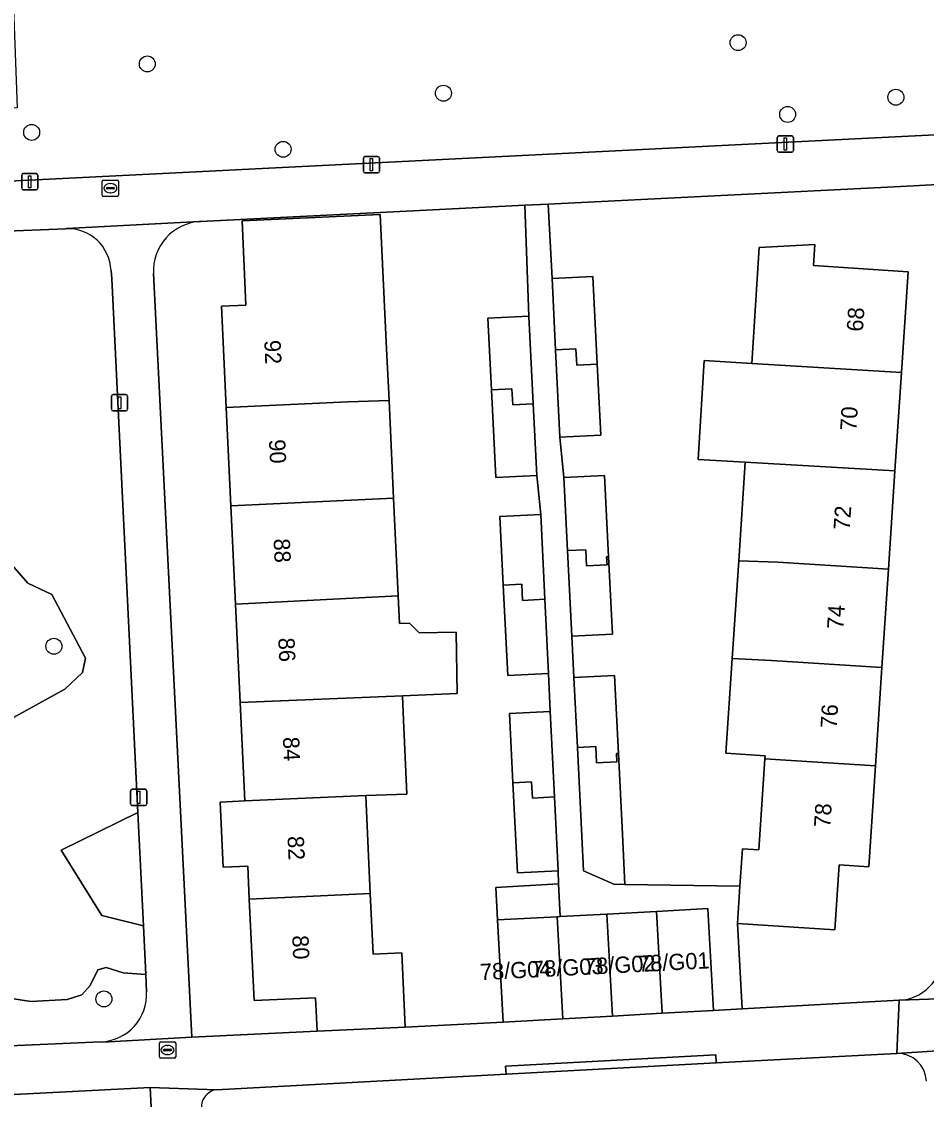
# Model space of a CAD drawing. Extents: x 161084 to 161928, y 385354 to 386522.
# Drawn here: x 161611.5 to 161667, y 386262 to 386328.1 of the extents above; entities that cross this region are included whole.
import ezdxf

# ---------------------------------------------------------------- set-up
doc = ezdxf.new("R2010")
doc.units = 0
for name, color, linetype in [('IMGEO_Boom', 7, 'Continuous'), ('IMGEO_Brandkraan', 7, 'Continuous'), ('IMGEO_Erf', 7, 'Continuous'), ('IMGEO_Groenvoorziening', 7, 'Continuous'), ('IMGEO_Lichtmast', 7, 'Continuous'), ('IMGEO_Muur', 7, 'Continuous'), ('IMGEO_Pand', 7, 'Continuous'), ('IMGEO_Pand_nummerreeks', 7, 'Continuous'), ('IMGEO_Parkeervlak_open', 7, 'Continuous'), ('IMGEO_Rioolput', 7, 'Continuous'), ('IMGEO_Voetpad_open', 7, 'Continuous')]:
    doc.layers.add(name, color=color, linetype=linetype)

msp = doc.modelspace()

# ---------------------------------------------------------------- linework, layer by layer
at = {"layer": 'IMGEO_Boom'}
for centre in [(161655.421, 386326.844), (161619.187, 386325.536), (161637.351, 386323.738), (161665.099, 386323.492), (161658.462, 386322.439), (161612.094, 386321.335), (161627.518, 386320.296), (161613.457, 386289.792), (161616.526, 386268.146)]:
    msp.add_circle(centre, 0.489, dxfattribs=at)
at = {"layer": 'IMGEO_Brandkraan'}
for p, q in [((161619.926, 386264.588), (161619.926, 386265.44)), ((161620.001, 386265.514), (161620.853, 386265.514)), ((161620.185, 386265.008), (161620.185, 386265.02)), ((161620.623, 386264.971), (161620.225, 386264.971)), ((161620.228, 386265.057), (161620.626, 386265.057)), ((161620.414, 386265.294), (161620.439, 386265.294)), ((161620.669, 386265.02), (161620.669, 386265.008)), ((161620.927, 386265.44), (161620.927, 386264.588)), ((161620.853, 386264.514), (161620.001, 386264.514)), ((161620.437, 386264.734), (161620.412, 386264.734))]:
    msp.add_line(p, q, dxfattribs=at)
for points in [[(161619.926, 386264.588), (161619.926, 386265.44)], [(161620.001, 386265.514), (161620.853, 386265.514)], [(161620.927, 386265.44), (161620.927, 386264.588)], [(161620.853, 386264.514), (161620.001, 386264.514)]]:
    msp.add_lwpolyline(points, dxfattribs=at)
for centre, radius, start, end in [((161620.003, 386265.438), 0.0765, 91.55205, 178.44795), ((161620.003, 386265.438), 0.0765, 91.55205, 178.44795), ((161620.225, 386265.017), 0.0403, 85.87752, 175.75265), ((161620.222, 386265.007), 0.0366, 178.93798, 274.71019), ((161620.626, 386265.014), 0.043, 264.86636, 352.45326), ((161620.63, 386265.019), 0.0386, 1.73085, 96.63898), ((161620.851, 386265.438), 0.0765, 1.55205, 88.44795), ((161620.851, 386265.438), 0.0765, 1.55205, 88.44795), ((161620.003, 386264.59), 0.0765, 181.55205, 268.44795), ((161620.003, 386264.59), 0.0765, 181.55205, 268.44795), ((161620.851, 386264.59), 0.0765, 271.55205, 358.44795), ((161620.851, 386264.59), 0.0765, 271.55205, 358.44795)]:
    msp.add_arc(centre, radius, start, end, dxfattribs=at)
for centre, major_axis, ratio, start_param, end_param in [((161620.413, 386265.014), (-0.387, 0.002), 0.722429, 4.712389, 7.853982), ((161620.438, 386265.014), (-0.39, 0.002), 0.717154, 1.570796, 4.712389)]:
    msp.add_ellipse(centre, major_axis=major_axis, ratio=ratio, start_param=start_param, end_param=end_param, dxfattribs=at)
at = {"layer": 'IMGEO_Erf'}
for points in [[(161668.081, 386318.156), (161664.995, 386318.001), (161643.781, 386316.936), (161644.01, 386312.36), (161646.511, 386312.485), (161646.78, 386307.115), (161646.999, 386302.744), (161644.498, 386302.619), (161644.727, 386300.146), (161647.228, 386300.271), (161647.478, 386295.282), (161647.716, 386290.53), (161645.215, 386290.405), (161645.35, 386287.876), (161647.851, 386288.001), (161648.091, 386283.206), (161648.339, 386278.26), (161648.467, 386275.181), (161655.534, 386275.065), (161655.686, 386277.367), (161656.699, 386277.3), (161657.067, 386282.892)], [(161641.61, 386281.417), (161641.397, 386285.659), (161643.906, 386285.785), (161643.804, 386288.125), (161641.295, 386287.999), (161641.017, 386293.55), (161640.806, 386297.765), (161643.315, 386297.891), (161643.078, 386300.285), (161640.569, 386300.159), (161640.3, 386305.541), (161640.08, 386309.925), (161642.589, 386310.051), (161642.335, 386316.863), (161633.472, 386316.418), (161622.447, 386315.865)], [(161619.567, 386312.672), (161621.914, 386265.795), (161629.606, 386266.169), (161629.51, 386268.225), (161625.734, 386268.048), (161625.443, 386274.263), (161625.347, 386276.305), (161623.849, 386276.235), (161623.662, 386280.231), (161625.16, 386280.299), (161624.877, 386286.339), (161624.594, 386292.376), (161624.311, 386298.414), (161624.028, 386304.452), (161623.737, 386310.664), (161625.236, 386310.734), (161624.995, 386315.9), (161633.478, 386316.297), (161633.865, 386308.042), (161634.014, 386304.87), (161634.294, 386298.881), (161634.575, 386292.896), (161634.655, 386291.188), (161635.27, 386291.217), (161635.862, 386290.617), (161638.14, 386290.651), (161638.195, 386286.889), (161634.829, 386286.743), (161634.899, 386285.259), (161635.112, 386280.724), (161632.58, 386280.637), (161632.603, 386280.145), (161632.862, 386274.611), (161633.036, 386270.896), (161634.797, 386270.978), (161635.011, 386266.423), (161641.015, 386266.729), (161640.671, 386272.997), (161640.561, 386274.997), (161644.403, 386275.208), (161644.395, 386276.019), (161641.886, 386275.893), (161641.61, 386281.417)], [(161657.067, 386282.892), (161657.078, 386283.065), (161654.679, 386283.223), (161655.062, 386289.038), (161655.458, 386295.039), (161655.856, 386301.084), (161652.982, 386301.249), (161653.332, 386307.334), (161656.256, 386307.155), (161656.725, 386314.267), (161660.133, 386314.457), (161660.048, 386313.165), (161665.845, 386312.783), (161665.437, 386306.593), (161665.039, 386300.556), (161664.642, 386294.52), (161664.244, 386288.483), (161663.846, 386282.446), (161663.438, 386276.253), (161661.622, 386276.373), (161661.36, 386272.382), (161655.383, 386272.776), (161655.669, 386267.535), (161665.303, 386268.065)]]:
    msp.add_lwpolyline(points, dxfattribs=at)
for centre, radius, start, end in [((161622.602, 386312.83), 3.039, 92.92548, 182.9753), ((161665.146, 386270.911), 2.851, 273.15837, 356.06882)]:
    msp.add_arc(centre, radius, start, end, dxfattribs=at)
at = {"layer": 'IMGEO_Groenvoorziening'}
for points in [[(161699.109, 386334.013), (161696.69, 386333.925), (161646.639, 386331.937), (161646.674, 386330.47), (161610.96, 386329.563), (161611.214, 386322.838), (161609.73, 386322.75), (161609.873, 386318.297), (161667.929, 386321.203), (161700.638, 386322.84), (161700.48, 386326.968), (161699.417, 386326.93)], [(161604.992, 386282.137), (161614.129, 386287.171), (161615.216, 386288.184), (161615.39, 386289.054), (161613.337, 386292.976), (161611.856, 386293.675), (161610.445, 386295.283), (161609.246, 386297.696), (161608.506, 386298.41), (161606.126, 386298.587)], [(161618.945, 386272.643), (161618.606, 386279.594), (161613.902, 386277.279), (161616.395, 386273.272)]]:
    msp.add_lwpolyline(points, close=True, dxfattribs=at)
for points in [[(161614.196, 386315.419), (161610.027, 386315.26)], [(161610.725, 386268.185), (161612.035, 386267.997), (161614.274, 386268.108), (161615.177, 386268.407), (161615.683, 386268.973), (161616.158, 386269.942), (161616.655, 386270.078), (161617.702, 386269.751), (161619.09, 386269.647), (161618.945, 386272.643), (161616.395, 386273.272), (161613.902, 386277.279), (161618.606, 386279.594), (161617.012, 386312.349), (161616.964, 386312.859)], [(161610.445, 386295.283), (161611.856, 386293.675), (161613.337, 386292.976), (161615.39, 386289.054), (161615.216, 386288.184), (161614.129, 386287.171), (161604.992, 386282.137)], [(161619.142, 386268.587), (161619.09, 386269.647), (161617.702, 386269.751), (161616.655, 386270.078), (161616.158, 386269.942), (161615.683, 386268.973), (161615.177, 386268.407), (161614.274, 386268.108), (161612.035, 386267.997), (161610.725, 386268.185), (161609.54, 386268.749), (161608.334, 386269.574), (161607.525, 386270.705), (161607.013, 386272.379), (161607.037, 386273.55), (161604.305, 386272.163), (161604.029, 386268.164)], [(161607.02, 386265.096), (161616.329, 386265.505)], [(161619.598, 386257.835), (161619.358, 386262.715), (161603.836, 386261.908), (161604.092, 386257.294)]]:
    msp.add_lwpolyline(points, dxfattribs=at)
for centre, radius, start, end in [((161614.296, 386312.751), 2.67, 2.32614, 92.14513), ((161616.199, 386268.448), 2.946, 272.52677, 2.69864)]:
    msp.add_arc(centre, radius, start, end, dxfattribs=at)
at = {"layer": 'IMGEO_Lichtmast'}
for p, q in [((161657.822, 386320.221), (161657.822, 386321.021)), ((161657.822, 386321.021), (161657.822, 386320.221)), ((161657.922, 386321.121), (161658.712, 386321.121)), ((161658.712, 386321.121), (161657.922, 386321.121)), ((161658.812, 386321.021), (161658.812, 386320.221)), ((161658.812, 386320.221), (161658.812, 386321.021)), ((161658.712, 386320.121), (161657.922, 386320.121)), ((161657.922, 386320.121), (161658.712, 386320.121)), ((161632.438, 386318.951), (161632.438, 386319.751)), ((161632.438, 386319.751), (161632.438, 386318.951)), ((161632.538, 386319.851), (161633.328, 386319.851)), ((161633.328, 386319.851), (161632.538, 386319.851)), ((161633.428, 386319.751), (161633.428, 386318.951)), ((161633.428, 386318.951), (161633.428, 386319.751)), ((161611.481, 386317.902), (161611.481, 386318.702)), ((161611.481, 386318.702), (161611.481, 386317.902)), ((161611.581, 386318.802), (161612.371, 386318.802)), ((161612.371, 386318.802), (161611.581, 386318.802)), ((161612.471, 386318.702), (161612.471, 386317.902)), ((161612.471, 386317.902), (161612.471, 386318.702)), ((161633.328, 386318.851), (161632.538, 386318.851)), ((161632.538, 386318.851), (161633.328, 386318.851)), ((161612.371, 386317.802), (161611.581, 386317.802)), ((161611.581, 386317.802), (161612.371, 386317.802)), ((161616.988, 386304.339), (161616.988, 386305.139)), ((161616.988, 386305.139), (161616.988, 386304.339)), ((161617.088, 386305.239), (161617.878, 386305.239)), ((161617.878, 386305.239), (161617.088, 386305.239)), ((161617.978, 386305.139), (161617.978, 386304.339)), ((161617.978, 386304.339), (161617.978, 386305.139)), ((161617.878, 386304.239), (161617.088, 386304.239)), ((161617.088, 386304.239), (161617.878, 386304.239)), ((161618.166, 386280.117), (161618.166, 386280.917)), ((161618.166, 386280.917), (161618.166, 386280.117)), ((161618.266, 386281.017), (161619.056, 386281.017)), ((161619.056, 386281.017), (161618.266, 386281.017)), ((161619.156, 386280.917), (161619.156, 386280.117)), ((161619.156, 386280.117), (161619.156, 386280.917)), ((161619.056, 386280.017), (161618.266, 386280.017)), ((161618.266, 386280.017), (161619.056, 386280.017))]:
    msp.add_line(p, q, dxfattribs=at)
for points in [[(161658.242, 386320.996), (161658.392, 386320.996), (161658.392, 386320.246), (161658.242, 386320.246), (161658.242, 386320.996)], [(161632.858, 386319.726), (161633.008, 386319.726), (161633.008, 386318.976), (161632.858, 386318.976), (161632.858, 386319.726)], [(161611.901, 386318.677), (161612.051, 386318.677), (161612.051, 386317.927), (161611.901, 386317.927), (161611.901, 386318.677)], [(161617.408, 386305.114), (161617.558, 386305.114), (161617.558, 386304.364), (161617.408, 386304.364), (161617.408, 386305.114)], [(161618.586, 386280.892), (161618.736, 386280.892), (161618.736, 386280.142), (161618.586, 386280.142), (161618.586, 386280.892)]]:
    msp.add_lwpolyline(points, dxfattribs=at)
for centre, start, end in [((161657.922, 386321.021), 90, 180), ((161657.922, 386321.021), 90, 180), ((161658.712, 386321.021), 0, 90), ((161658.712, 386321.021), 360, 90), ((161657.922, 386320.221), 180, 270), ((161657.922, 386320.221), 180, 270), ((161658.712, 386320.221), 270, 0), ((161658.712, 386320.221), 270, 0), ((161632.538, 386319.751), 90, 180), ((161632.538, 386319.751), 90, 180), ((161633.328, 386319.751), 0, 90), ((161633.328, 386319.751), 360, 90), ((161611.581, 386318.702), 90, 180), ((161611.581, 386318.702), 90, 180), ((161612.371, 386318.702), 0, 90), ((161612.371, 386318.702), 360, 90), ((161632.538, 386318.951), 180, 270), ((161632.538, 386318.951), 180, 270), ((161633.328, 386318.951), 270, 0), ((161633.328, 386318.951), 270, 0), ((161611.581, 386317.902), 180, 270), ((161611.581, 386317.902), 180, 270), ((161612.371, 386317.902), 270, 0), ((161612.371, 386317.902), 270, 0), ((161617.088, 386305.139), 90, 180), ((161617.088, 386305.139), 90, 180), ((161617.878, 386305.139), 0, 90), ((161617.878, 386305.139), 360, 90), ((161617.088, 386304.339), 180, 270), ((161617.088, 386304.339), 180, 270), ((161617.878, 386304.339), 270, 0), ((161617.878, 386304.339), 270, 0), ((161618.266, 386280.917), 90, 180), ((161618.266, 386280.917), 90, 180), ((161619.056, 386280.917), 0, 90), ((161619.056, 386280.917), 360, 90), ((161618.266, 386280.117), 180, 270), ((161618.266, 386280.117), 180, 270), ((161619.056, 386280.117), 270, 0), ((161619.056, 386280.117), 270, 0)]:
    msp.add_arc(centre, 0.1, start, end, dxfattribs=at)
at = {"layer": 'IMGEO_Muur'}
for points in [[(161643.781, 386316.936), (161664.995, 386318.001)], [(161633.472, 386316.418), (161642.335, 386316.863)]]:
    msp.add_lwpolyline(points, dxfattribs=at)
at = {"layer": 'IMGEO_Pand'}
for points in [[(161634.014, 386304.87), (161633.865, 386308.042), (161633.478, 386316.297), (161624.995, 386315.9), (161625.236, 386310.734), (161623.737, 386310.664), (161624.028, 386304.452), (161631.484, 386304.801)], [(161665.845, 386312.783), (161660.048, 386313.165), (161660.133, 386314.457), (161656.725, 386314.267), (161656.256, 386307.155), (161665.437, 386306.593)], [(161646.78, 386307.115), (161646.511, 386312.485), (161644.01, 386312.36), (161644.229, 386307.988), (161645.48, 386308.051), (161645.53, 386307.052)], [(161642.858, 386304.669), (161642.589, 386310.051), (161640.08, 386309.925), (161640.3, 386305.541), (161641.55, 386305.604), (161641.6, 386304.605)], [(161645.53, 386307.052), (161645.48, 386308.051), (161644.229, 386307.988), (161644.498, 386302.619), (161646.999, 386302.744), (161646.78, 386307.115)], [(161665.437, 386306.593), (161656.256, 386307.155), (161653.332, 386307.334), (161652.982, 386301.249), (161655.856, 386301.084), (161665.039, 386300.556)], [(161641.6, 386304.605), (161641.55, 386305.604), (161640.3, 386305.541), (161640.569, 386300.159), (161643.078, 386300.285), (161642.858, 386304.669)], [(161631.484, 386304.801), (161624.028, 386304.452), (161624.311, 386298.414), (161634.294, 386298.881), (161634.014, 386304.87)], [(161665.039, 386300.556), (161655.856, 386301.084), (161655.458, 386295.039), (161657.865, 386294.966), (161664.642, 386294.52)], [(161647.478, 386295.282), (161647.228, 386300.271), (161644.727, 386300.146), (161644.952, 386295.665), (161646.083, 386295.722), (161646.133, 386294.723), (161647.383, 386294.786), (161647.358, 386295.286)], [(161634.575, 386292.896), (161634.294, 386298.881), (161624.311, 386298.414), (161624.594, 386292.376)], [(161643.576, 386292.677), (161643.315, 386297.891), (161640.806, 386297.765), (161641.017, 386293.55), (161642.155, 386293.607), (161642.205, 386292.608)], [(161647.358, 386295.286), (161647.383, 386294.786), (161646.133, 386294.723), (161646.083, 386295.722), (161644.952, 386295.665), (161645.215, 386290.405), (161647.716, 386290.53), (161647.478, 386295.282)], [(161664.244, 386288.483), (161664.642, 386294.52), (161657.865, 386294.966), (161655.458, 386295.039), (161655.062, 386289.038), (161657.467, 386288.929)], [(161642.205, 386292.608), (161642.155, 386293.607), (161641.017, 386293.55), (161641.295, 386287.999), (161643.804, 386288.125), (161643.576, 386292.677)], [(161624.594, 386292.376), (161624.877, 386286.339), (161634.829, 386286.743), (161638.195, 386286.889), (161638.14, 386290.651), (161635.862, 386290.617), (161635.27, 386291.217), (161634.655, 386291.188), (161634.575, 386292.896)], [(161657.467, 386288.929), (161655.062, 386289.038), (161654.679, 386283.223), (161657.078, 386283.065), (161657.067, 386282.892), (161663.846, 386282.446), (161664.244, 386288.483)], [(161648.091, 386283.206), (161647.851, 386288.001), (161645.35, 386287.876), (161645.564, 386283.589), (161646.692, 386283.646), (161646.742, 386282.647), (161647.992, 386282.71), (161647.967, 386283.21)], [(161634.899, 386285.259), (161634.829, 386286.743), (161624.877, 386286.339), (161625.16, 386280.299), (161632.58, 386280.637), (161635.112, 386280.724)], [(161644.169, 386280.544), (161643.906, 386285.785), (161641.397, 386285.659), (161641.61, 386281.417), (161642.761, 386281.475), (161642.811, 386280.476)], [(161648.091, 386283.206), (161647.967, 386283.21), (161647.992, 386282.71), (161646.742, 386282.647), (161646.692, 386283.646), (161645.564, 386283.589), (161645.838, 386278.135), (161645.945, 386276.003), (161647.811, 386275.2), (161648.467, 386275.181), (161648.339, 386278.26)], [(161663.846, 386282.446), (161657.067, 386282.892), (161656.699, 386277.3), (161655.686, 386277.367), (161655.534, 386275.065), (161655.383, 386272.776), (161661.36, 386272.382), (161661.622, 386276.373), (161663.438, 386276.253)], [(161642.811, 386280.476), (161642.761, 386281.475), (161641.61, 386281.417), (161641.886, 386275.893), (161644.395, 386276.019), (161644.169, 386280.544)], [(161632.603, 386280.145), (161632.58, 386280.637), (161625.16, 386280.299), (161623.662, 386280.231), (161623.849, 386276.235), (161625.347, 386276.305), (161625.443, 386274.263), (161632.862, 386274.611)], [(161644.514, 386273.198), (161644.403, 386275.208), (161640.561, 386274.997), (161640.671, 386272.997), (161644.323, 386273.188)], [(161635.011, 386266.423), (161634.797, 386270.978), (161633.036, 386270.896), (161632.862, 386274.611), (161625.443, 386274.263), (161625.734, 386268.048), (161629.51, 386268.225), (161629.606, 386266.169)], [(161650.759, 386267.267), (161653.906, 386267.438), (161653.562, 386273.696), (161650.414, 386273.524)], [(161644.323, 386273.188), (161640.671, 386272.997), (161641.015, 386266.729), (161644.668, 386266.931)], [(161644.668, 386266.931), (161647.713, 386267.099), (161647.368, 386273.356), (161644.514, 386273.198), (161644.323, 386273.188)], [(161650.414, 386273.524), (161647.368, 386273.356), (161647.713, 386267.099), (161650.759, 386267.267)]]:
    msp.add_lwpolyline(points, close=True, dxfattribs=at)
at = {"layer": 'IMGEO_Parkeervlak_open'}
msp.add_lwpolyline([(161665.165, 386264.794), (161654.08, 386264.221), (161641.189, 386263.523), (161623.421, 386262.571)], dxfattribs=at)
for centre, radius, start, end in [((161665.22, 386263.039), 1.755, 2.27318, 91.79191), ((161623.561, 386261.525), 1.055, 97.63305, 190.36734)]:
    msp.add_arc(centre, radius, start, end, dxfattribs=at)
at = {"layer": 'IMGEO_Rioolput'}
for p, q in [((161616.425, 386317.483), (161616.425, 386318.335)), ((161616.5, 386318.409), (161617.352, 386318.409)), ((161616.684, 386317.903), (161616.684, 386317.915)), ((161616.727, 386317.952), (161617.125, 386317.952)), ((161616.913, 386318.189), (161616.938, 386318.189)), ((161617.168, 386317.915), (161617.168, 386317.903)), ((161617.426, 386318.335), (161617.426, 386317.483)), ((161617.352, 386317.409), (161616.5, 386317.409)), ((161617.122, 386317.866), (161616.724, 386317.866)), ((161616.936, 386317.629), (161616.911, 386317.629))]:
    msp.add_line(p, q, dxfattribs=at)
for points in [[(161616.425, 386317.483), (161616.425, 386318.335)], [(161616.5, 386318.409), (161617.352, 386318.409)], [(161617.426, 386318.335), (161617.426, 386317.483)], [(161617.352, 386317.409), (161616.5, 386317.409)]]:
    msp.add_lwpolyline(points, dxfattribs=at)
for centre, radius, start, end in [((161616.502, 386318.333), 0.0765, 91.55205, 178.44795), ((161616.502, 386318.333), 0.0765, 91.55205, 178.44795), ((161616.724, 386317.912), 0.0403, 85.87752, 175.75265), ((161616.721, 386317.902), 0.0366, 178.93798, 274.71019), ((161617.125, 386317.909), 0.043, 264.86636, 352.45326), ((161617.129, 386317.914), 0.0386, 1.73085, 96.63898), ((161617.35, 386318.333), 0.0765, 1.55205, 88.44795), ((161617.35, 386318.333), 0.0765, 1.55205, 88.44795), ((161616.502, 386317.485), 0.0765, 181.55205, 268.44795), ((161616.502, 386317.485), 0.0765, 181.55205, 268.44795), ((161617.35, 386317.485), 0.0765, 271.55205, 358.44795), ((161617.35, 386317.485), 0.0765, 271.55205, 358.44795)]:
    msp.add_arc(centre, radius, start, end, dxfattribs=at)
for centre, major_axis, ratio, start_param, end_param in [((161616.912, 386317.909), (-0.387, 0.002), 0.722429, 4.712389, 7.853982), ((161616.937, 386317.909), (-0.39, 0.002), 0.717154, 1.570796, 4.712389)]:
    msp.add_ellipse(centre, major_axis=major_axis, ratio=ratio, start_param=start_param, end_param=end_param, dxfattribs=at)
at = {"layer": 'IMGEO_Voetpad_open'}
for points in [[(161610.027, 386315.26), (161614.196, 386315.419), (161614.232, 386315.426), (161622.391, 386315.874), (161622.447, 386315.865), (161633.472, 386316.418), (161642.335, 386316.863), (161643.781, 386316.936), (161664.995, 386318.001), (161668.081, 386318.156), (161667.929, 386321.203), (161609.873, 386318.297)], [(161622.447, 386315.865), (161622.391, 386315.874), (161614.232, 386315.426), (161614.196, 386315.419)], [(161616.329, 386265.505), (161616.464, 386265.494), (161621.914, 386265.795), (161619.567, 386312.672)], [(161616.964, 386312.859), (161617.012, 386312.349), (161618.606, 386279.594), (161618.945, 386272.643), (161619.09, 386269.647), (161619.142, 386268.587)], [(161717.322, 386270.618), (161714.074, 386270.455), (161710.825, 386270.291), (161707.577, 386270.128), (161701.632, 386269.761), (161696.132, 386269.481), (161688.439, 386269.161), (161683.46, 386268.88), (161673.928, 386268.379), (161673.82, 386268.361), (161665.303, 386268.065), (161665.165, 386264.794), (161669.804, 386265.115), (161686.145, 386265.929), (161690.207, 386266.192), (161690.34, 386266.205), (161707.77, 386267.083), (161707.744, 386267.582), (161720.721, 386268.236)], [(161665.303, 386268.065), (161673.82, 386268.361), (161673.928, 386268.379)], [(161603.836, 386261.908), (161619.358, 386262.715), (161623.421, 386262.571), (161641.189, 386263.523), (161641.164, 386264.022), (161654.055, 386264.72), (161654.08, 386264.221), (161665.165, 386264.794), (161665.303, 386268.065), (161655.669, 386267.535), (161653.906, 386267.438), (161650.759, 386267.267), (161647.713, 386267.099), (161644.668, 386266.931), (161641.015, 386266.729), (161635.011, 386266.423), (161629.606, 386266.169), (161621.914, 386265.795), (161616.464, 386265.494), (161616.329, 386265.505), (161607.02, 386265.096)], [(161670.031, 386260.545), (161669.804, 386265.115), (161665.165, 386264.794)], [(161623.421, 386262.571), (161619.358, 386262.715), (161619.598, 386257.835)]]:
    msp.add_lwpolyline(points, dxfattribs=at)
for points in [[(161644.229, 386307.988), (161644.01, 386312.36), (161643.781, 386316.936), (161642.335, 386316.863), (161642.589, 386310.051), (161642.858, 386304.669), (161643.078, 386300.285), (161643.315, 386297.891), (161643.576, 386292.677), (161643.804, 386288.125), (161643.906, 386285.785), (161644.169, 386280.544), (161644.395, 386276.019), (161644.403, 386275.208), (161644.514, 386273.198), (161647.368, 386273.356), (161650.414, 386273.524), (161653.562, 386273.696), (161653.906, 386267.438), (161655.669, 386267.535), (161655.383, 386272.776), (161655.534, 386275.065), (161648.467, 386275.181), (161647.811, 386275.2), (161645.945, 386276.003), (161645.838, 386278.135), (161645.564, 386283.589), (161645.35, 386287.876), (161645.215, 386290.405), (161644.952, 386295.665), (161644.727, 386300.146), (161644.498, 386302.619)], [(161654.08, 386264.221), (161654.055, 386264.72), (161641.164, 386264.022), (161641.189, 386263.523)]]:
    msp.add_lwpolyline(points, close=True, dxfattribs=at)
for centre, radius, start, end in [((161614.296, 386312.751), 2.67, 2.32614, 92.14513), ((161622.602, 386312.83), 3.039, 92.92548, 182.9753), ((161665.146, 386270.911), 2.851, 273.15837, 356.06882), ((161616.199, 386268.448), 2.946, 272.52677, 2.69864), ((161665.22, 386263.039), 1.755, 2.27318, 91.79191), ((161623.561, 386261.525), 1.055, 97.63305, 190.36734)]:
    msp.add_arc(centre, radius, start, end, dxfattribs=at)

# ---------------------------------------------------------------- texts
at = {"layer": 'IMGEO_Pand_nummerreeks'}
for s, rotation, p in [('68', 86.23015, (161663.076, 386309.084)), ('92', 272.68294, (161626.357, 386308.567)), ('70', 86.23015, (161662.675, 386302.995)), ('90', 272.68294, (161626.644, 386302.473)), ('72', 86.23015, (161662.272, 386296.901)), ('88', 272.68294, (161626.929, 386296.385)), ('74', 86.23017, (161661.871, 386290.816)), ('86', 272.68294, (161627.213, 386290.3)), ('76', 86.23017, (161661.47, 386284.727)), ('84', 272.68123, (161627.5, 386284.212)), ('78', 86.23015, (161661.07, 386278.642)), ('82', 272.68123, (161627.785, 386278.127)), ('80', 272.68294, (161628.07, 386272.033)), ('78/G01', 2.96094, (161649.316, 386269.799)), ('78/G04', 2.96094, (161639.615, 386269.297)), ('78/G03', 2.96094, (161642.812, 386269.463)), ('78/G02', 2.96094, (161646.003, 386269.628))]:
    msp.add_text(s, height=1, rotation=rotation, dxfattribs=at).set_placement(p)

doc.saveas('drawing.dxf')
